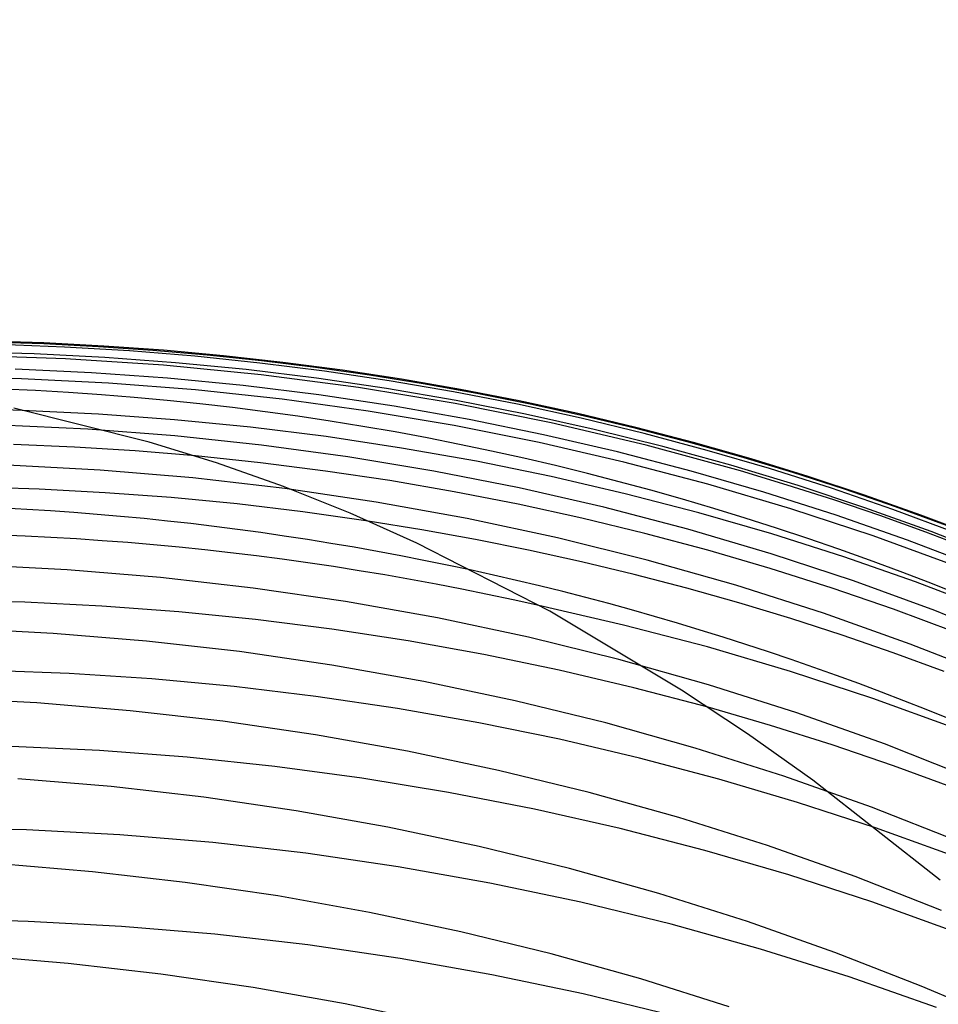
# Model space of a CAD drawing. Extents: x -383 to 1849, y -1185 to -529.
# Tile 849 of 870: x 1832.57 to 1837.4, y -916.56 to -911.39. Entities that reach past the tile are written whole.
import ezdxf

# ---------------------------------------------------------------- set-up
doc = ezdxf.new("R2010")
doc.units = 0
doc.layers.add('PREDEFINITO', color=7, linetype='CONTINUOUS')

msp = doc.modelspace()

# ---------------------------------------------------------------- linework, layer by layer
at = {"layer": 'PREDEFINITO'}
for p, q in [((1832.699319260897, -913.0869135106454, 575.7482466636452), (1832.383883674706, -913.0772188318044, 575.7434374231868)), ((1832.700061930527, -913.0921265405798, 577.8417313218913), (1832.413271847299, -913.0829314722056, 577.8373094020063)), ((1832.80739956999, -913.1085105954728, 573.9325306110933), (1832.46396134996, -913.0956438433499, 573.9283293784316)), ((1833.01439857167, -913.1028948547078, 575.7529198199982), (1832.699319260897, -913.0869135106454, 575.7482466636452)), ((1832.986556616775, -913.1065059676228, 577.8459148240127), (1832.700061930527, -913.0921265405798, 577.8417313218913)), ((1832.648462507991, -913.1441680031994, 571.9111431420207), (1832.275951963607, -913.1342465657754, 571.9080974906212)), ((1833.020504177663, -913.1628822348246, 571.9142079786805), (1832.648462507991, -913.1441680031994, 571.9111431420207)), ((1833.150359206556, -913.1288718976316, 573.936607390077), (1832.80739956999, -913.1085105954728, 573.9325306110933)), ((1833.272646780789, -913.1260759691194, 577.8498577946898), (1832.986556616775, -913.1065059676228, 577.8459148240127)), ((1833.328976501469, -913.1251715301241, 575.7574544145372), (1833.01439857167, -913.1028948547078, 575.7529198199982)), ((1833.492653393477, -913.1567385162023, 573.9405571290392), (1833.150359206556, -913.1288718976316, 573.936607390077)), ((1833.558223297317, -913.1508427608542, 577.8535581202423), (1833.272646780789, -913.1260759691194, 577.8498577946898)), ((1833.64290794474, -913.1537522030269, 575.7618479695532), (1833.328976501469, -913.1251715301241, 575.7574544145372)), ((1832.813979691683, -913.1695265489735, 579.9883647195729), (1832.297926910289, -913.1526395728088, 579.9808831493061)), ((1833.328937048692, -913.2031962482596, 579.9945717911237), (1832.813979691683, -913.1695265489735, 579.9883647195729)), ((1833.391838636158, -913.1904036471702, 571.9172901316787), (1833.020504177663, -913.1628822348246, 571.9142079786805)), ((1833.762227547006, -913.2267466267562, 571.9203877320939), (1833.391838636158, -913.1904036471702, 571.9172901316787)), ((1833.83409526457, -913.192121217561, 573.9443772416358), (1833.492653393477, -913.1567385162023, 573.9405571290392)), ((1833.843177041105, -913.1808125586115, 577.8570136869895), (1833.558223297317, -913.1508427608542, 577.8535581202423)), ((1833.956047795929, -913.1886455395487, 575.7660980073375), (1833.64290794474, -913.1537522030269, 575.7618479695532)), ((1834.174497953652, -913.2350307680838, 573.9480651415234), (1833.83409526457, -913.192121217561, 573.9443772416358)), ((1834.127398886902, -913.2159915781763, 577.8602223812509), (1833.843177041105, -913.1808125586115, 577.8570136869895)), ((1834.268250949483, -913.2298602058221, 575.7702020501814), (1833.956047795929, -913.1886455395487, 575.7660980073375)), ((1832.949254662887, -913.2433597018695, 569.8600698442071), (1832.548756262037, -913.2249004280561, 569.8582747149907)), ((1833.348973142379, -913.272021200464, 569.8620963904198), (1832.949254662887, -913.2433597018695, 569.8600698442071)), ((1833.842163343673, -913.2536828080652, 579.9994910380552), (1833.328937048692, -913.2031962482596, 579.9945717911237)), ((1834.131432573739, -913.2719255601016, 571.9234989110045), (1833.762227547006, -913.2267466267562, 571.9203877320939)), ((1834.410779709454, -913.2563860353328, 577.8631820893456), (1834.127398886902, -913.2159915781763, 577.8602223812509)), ((1834.51367459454, -913.2854779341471, 573.9516182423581), (1834.174497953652, -913.2350307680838, 573.9480651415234)), ((1834.579372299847, -913.2774048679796, 575.7741576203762), (1834.268250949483, -913.2298602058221, 575.7702020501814)), ((1832.582112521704, -913.2750554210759, 582.0458141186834), (1832.123924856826, -913.2656242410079, 582.0389666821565)), ((1833.039669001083, -913.2977158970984, 582.0513675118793), (1832.582112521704, -913.2750554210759, 582.0458141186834)), ((1833.4961513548, -913.3336292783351, 582.0556170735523), (1833.039669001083, -913.2977158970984, 582.0513675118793)), ((1833.747615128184, -913.3109027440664, 569.864353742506), (1833.348973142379, -913.272021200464, 569.8620963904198)), ((1834.353022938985, -913.3210203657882, 580.0031091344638), (1833.842163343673, -913.2536828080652, 579.9994910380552)), ((1834.499215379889, -913.3259548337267, 571.9266217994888), (1834.131432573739, -913.2719255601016, 571.9234989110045)), ((1834.693210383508, -913.3020021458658, 577.8658906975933), (1834.410779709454, -913.2563860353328, 577.8631820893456)), ((1834.851438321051, -913.3434734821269, 573.9550339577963), (1834.51367459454, -913.2854779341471, 573.9516182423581)), ((1834.889266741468, -913.3312881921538, 575.7779622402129), (1834.579372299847, -913.2774048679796, 575.7741576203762)), ((1834.974581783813, -913.3528461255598, 577.8683460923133), (1834.693210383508, -913.3020021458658, 577.8658906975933)), ((1833.951116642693, -913.3828191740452, 582.0585530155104), (1833.4961513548, -913.3336292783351, 582.0556170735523)), ((1834.144884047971, -913.3600221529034, 569.8668412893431), (1833.747615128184, -913.3109027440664, 569.864353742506)), ((1834.860880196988, -913.4052430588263, 580.005412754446), (1834.353022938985, -913.3210203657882, 580.0031091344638)), ((1834.865337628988, -913.3888488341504, 571.9297545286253), (1834.499215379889, -913.3259548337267, 571.9266217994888)), ((1835.187602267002, -913.4090281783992, 573.958309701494), (1834.851438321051, -913.3434734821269, 573.9550339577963)), ((1835.197789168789, -913.3915188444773, 575.7816134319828), (1834.889266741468, -913.3312881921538, 575.7779622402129)), ((1835.254784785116, -913.4089241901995, 577.8705461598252), (1834.974581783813, -913.3528461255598, 577.8683460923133)), ((1834.4041219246, -913.4453091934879, 582.0601655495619), (1833.951116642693, -913.3828191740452, 582.0585530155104)), ((1834.540483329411, -913.4193972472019, 569.869558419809), (1834.144884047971, -913.3600221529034, 569.8668412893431)), ((1835.365099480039, -913.5063850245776, 580.0063885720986), (1834.860880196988, -913.4052430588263, 580.005412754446)), ((1835.229560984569, -913.4606219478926, 571.9328952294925), (1834.865337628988, -913.3888488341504, 571.9297545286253)), ((1835.504794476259, -913.4581054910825, 575.7851087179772), (1835.197789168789, -913.3915188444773, 575.7816134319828)), ((1833.253382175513, -913.6084244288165, 585.5838759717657), (1832.542043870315, -913.429180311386, 584.0047082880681)), ((1832.986218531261, -913.4612224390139, 584.1104615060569), (1832.585237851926, -913.4421410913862, 584.1058754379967)), ((1834.854724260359, -913.5211229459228, 582.060444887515), (1834.4041219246, -913.4453091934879, 582.0601655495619)), ((1834.934116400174, -913.4890458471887, 569.8725045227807), (1834.540483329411, -913.4193972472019, 569.869558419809)), ((1835.521979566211, -913.4821527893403, 573.9614428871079), (1835.187602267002, -913.4090281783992, 573.958309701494)), ((1835.533710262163, -913.4702425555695, 577.8724887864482), (1835.254784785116, -913.4089241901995, 577.8705461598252)), ((1835.810137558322, -913.5310567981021, 575.7884456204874), (1835.504794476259, -913.4581054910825, 575.7851087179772)), ((1833.386408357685, -913.4904176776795, 584.1138676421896), (1832.986218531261, -913.4612224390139, 584.1104615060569)), ((1833.785508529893, -913.5297433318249, 584.1160868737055), (1833.386408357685, -913.4904176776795, 584.1138676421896)), ((1835.325486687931, -913.5689857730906, 569.8756789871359), (1834.934116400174, -913.4890458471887, 569.8725045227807)), ((1835.591647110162, -913.5412885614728, 571.9360420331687), (1835.229560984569, -913.4606219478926, 571.9328952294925)), ((1835.865045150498, -913.6244804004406, 580.0060232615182), (1835.365099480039, -913.5063850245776, 580.0063885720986)), ((1835.854383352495, -913.5628580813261, 573.9644309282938), (1835.521979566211, -913.4821527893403, 573.9614428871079)), ((1835.811249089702, -913.5368074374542, 577.8741718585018), (1835.533710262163, -913.4702425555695, 577.8724887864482)), ((1832.931432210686, -913.539819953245, 565.7791905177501), (1832.473344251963, -913.5181231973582, 565.7805550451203)), ((1833.388453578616, -913.5748316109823, 565.7786646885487), (1832.931432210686, -913.539819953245, 565.7791905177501)), ((1834.183220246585, -913.5792159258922, 584.1171122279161), (1833.785508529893, -913.5297433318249, 584.1160868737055)), ((1835.302480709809, -913.6102840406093, 582.0593812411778), (1834.854724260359, -913.5211229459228, 582.060444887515)), ((1835.951357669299, -913.6308630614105, 571.9391930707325), (1835.591647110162, -913.5412885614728, 571.9360420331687)), ((1836.113673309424, -913.6103814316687, 575.7916216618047), (1835.810137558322, -913.5310567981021, 575.7884456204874)), ((1836.087292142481, -913.6086250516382, 577.8755932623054), (1835.811249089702, -913.5368074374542, 577.8741718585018)), ((1833.606536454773, -913.7163664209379, 586.3682333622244), (1833.253382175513, -913.6084244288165, 585.5838759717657)), ((1833.843963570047, -913.623184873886, 565.778981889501), (1833.388453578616, -913.5748316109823, 565.7786646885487)), ((1834.579244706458, -913.6388519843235, 584.1169367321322), (1834.183220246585, -913.5792159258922, 584.1171122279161)), ((1835.746948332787, -913.7128160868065, 582.0569648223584), (1835.302480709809, -913.6102840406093, 582.0593812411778)), ((1835.714297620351, -913.6592348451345, 569.8790812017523), (1835.325486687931, -913.5689857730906, 569.8756789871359)), ((1836.184626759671, -913.6511548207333, 573.9672712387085), (1835.854383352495, -913.5628580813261, 573.9644309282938)), ((1836.361730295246, -913.6857016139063, 577.8767508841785), (1836.087292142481, -913.6086250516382, 577.8755932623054)), ((1836.415256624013, -913.6960880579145, 575.7946343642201), (1836.113673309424, -913.6103814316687, 575.7916216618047)), ((1832.860066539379, -913.6340627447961, 586.1187128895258), (1832.540802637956, -913.620342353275, 586.1151149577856)), ((1833.178892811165, -913.6542083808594, 586.121448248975), (1832.860066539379, -913.6340627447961, 586.1187128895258)), ((1833.497131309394, -913.6807875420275, 586.1233173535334), (1833.178892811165, -913.6542083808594, 586.121448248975)), ((1834.297517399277, -913.6849064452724, 565.7801464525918), (1833.843963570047, -913.623184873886, 565.778981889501)), ((1834.97328310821, -913.7086680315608, 584.1155534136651), (1834.579244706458, -913.6388519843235, 584.1169367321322)), ((1836.100252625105, -913.7598108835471, 569.8827105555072), (1835.714297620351, -913.6592348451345, 569.8790812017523)), ((1836.360081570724, -913.7595633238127, 580.0043034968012), (1835.865045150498, -913.6244804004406, 580.0060232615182)), ((1836.308454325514, -913.7293598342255, 571.942346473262), (1835.951357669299, -913.6308630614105, 571.9391930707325)), ((1836.512522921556, -913.7470537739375, 573.9699612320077), (1836.184626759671, -913.6511548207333, 573.9672712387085)), ((1833.838422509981, -913.7165463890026, 586.1243563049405), (1833.497131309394, -913.6807875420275, 586.1233173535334)), ((1833.958716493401, -913.8409649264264, 587.1578073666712), (1833.606536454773, -913.7163664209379, 586.3682333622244)), ((1834.178674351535, -913.7597603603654, 586.1243852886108), (1833.838422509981, -913.7165463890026, 586.1243563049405)), ((1834.748670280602, -913.7600230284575, 565.7821627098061), (1834.297517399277, -913.6849064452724, 565.7801464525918)), ((1835.365036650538, -913.7886805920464, 584.1129552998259), (1834.97328310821, -913.7086680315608, 584.1155534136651)), ((1836.18768418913, -913.8287426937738, 582.0531858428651), (1835.746948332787, -913.7128160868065, 582.0569648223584)), ((1836.634454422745, -913.7680433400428, 577.8776426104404), (1836.361730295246, -913.6857016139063, 577.8767508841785)), ((1836.714742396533, -913.7881853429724, 575.7974812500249), (1836.415256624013, -913.6960880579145, 575.7946343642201)), ((1832.996449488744, -913.7549151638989, 563.7423524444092), (1832.509898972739, -913.7288259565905, 563.7454020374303)), ((1833.481674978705, -913.7960145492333, 563.740553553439), (1832.996449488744, -913.7549151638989, 563.7423524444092)), ((1834.517700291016, -913.8104397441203, 586.123399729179), (1834.178674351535, -913.7597603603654, 586.1243852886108)), ((1835.196977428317, -913.8485613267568, 565.785034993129), (1834.748670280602, -913.7600230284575, 565.7821627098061)), ((1836.483055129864, -913.870731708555, 569.8865664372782), (1836.100252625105, -913.7598108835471, 569.8827105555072)), ((1836.662698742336, -913.8367932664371, 571.9455003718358), (1836.308454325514, -913.7293598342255, 571.942346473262)), ((1836.605560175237, -913.8334857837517, 580.0029315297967), (1836.360081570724, -913.7595633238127, 580.0043034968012)), ((1836.837884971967, -913.8505657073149, 573.972498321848), (1836.512522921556, -913.7470537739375, 573.9699612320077)), ((1836.905355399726, -913.8556564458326, 577.8782663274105), (1836.634454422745, -913.7680433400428, 577.8776426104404)), ((1833.965041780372, -913.8521573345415, 563.7400139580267), (1833.481674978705, -913.7960145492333, 563.740553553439)), ((1834.855313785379, -913.8685948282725, 586.1213950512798), (1834.517700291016, -913.8104397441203, 586.123399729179)), ((1835.75420653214, -913.8789061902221, 584.1091354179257), (1835.365036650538, -913.7886805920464, 584.1129552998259)), ((1837.011985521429, -913.8866819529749, 575.8001598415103), (1836.714742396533, -913.7881853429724, 575.7974812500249)), ((1832.674254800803, -913.8555342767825, 588.1543957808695), (1832.326189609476, -913.8448834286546, 588.1501091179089)), ((1833.021904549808, -913.8737881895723, 588.1575141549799), (1832.674254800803, -913.8555342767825, 588.1543957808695)), ((1834.30990850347, -913.9817373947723, 587.9506183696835), (1833.958716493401, -913.8409649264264, 587.1578073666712)), ((1834.44601623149, -913.9233767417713, 563.7407422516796), (1833.965041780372, -913.8521573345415, 563.7400139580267)), ((1835.191328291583, -913.9342359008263, 586.1183666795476), (1834.855313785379, -913.8685948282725, 586.1213950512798)), ((1835.641994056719, -913.9505480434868, 565.7887676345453), (1835.196977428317, -913.8485613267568, 565.785034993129)), ((1836.624245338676, -913.9580874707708, 582.0480345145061), (1836.18768418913, -913.8287426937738, 582.0531858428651)), ((1836.862408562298, -913.9920151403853, 569.8906482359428), (1836.483055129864, -913.870731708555, 569.8865664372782)), ((1836.849573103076, -913.9116679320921, 580.0012159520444), (1836.605560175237, -913.8334857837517, 580.0029315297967)), ((1837.013852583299, -913.9531777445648, 571.9486528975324), (1836.662698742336, -913.8367932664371, 571.9455003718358)), ((1837.160526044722, -913.9617013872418, 573.9748799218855), (1836.837884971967, -913.8505657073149, 573.972498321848)), ((1837.174324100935, -913.9485471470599, 577.8786199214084), (1836.905355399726, -913.8556564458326, 577.8782663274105)), ((1833.36894471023, -913.8996558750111, 588.1594593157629), (1833.021904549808, -913.8737881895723, 588.1575141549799)), ((1833.715181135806, -913.9331480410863, 588.1602263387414), (1833.36894471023, -913.8996558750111, 588.1594593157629)), ((1834.924064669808, -914.0097059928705, 563.742747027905), (1834.44601623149, -913.9233767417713, 563.7407422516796)), ((1836.140493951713, -913.9793613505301, 584.1040867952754), (1835.75420653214, -913.8789061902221, 584.1091354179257)), ((1837.092040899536, -913.9941140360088, 579.9991550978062), (1836.849573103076, -913.9116679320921, 580.0012159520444)), ((1837.306840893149, -913.9915865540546, 575.8026676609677), (1837.011985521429, -913.8866819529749, 575.8001598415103)), ((1834.060419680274, -913.9742753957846, 588.1598102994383), (1833.715181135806, -913.9331480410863, 588.1602263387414)), ((1834.404466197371, -914.0230486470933, 588.1582062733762), (1834.060419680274, -913.9742753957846, 588.1598102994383)), ((1835.525557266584, -914.0073732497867, 586.1143100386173), (1835.191328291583, -913.9342359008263, 586.1183666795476)), ((1836.083275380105, -914.0660098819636, 565.7933649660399), (1835.641994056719, -913.9505480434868, 565.7887676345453)), ((1837.056188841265, -914.1008740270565, 582.0415010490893), (1836.624245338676, -913.9580874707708, 582.0480345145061)), ((1837.361677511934, -914.0785276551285, 571.9518021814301), (1837.013852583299, -913.9531777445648, 571.9486528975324)), ((1837.480259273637, -914.0804715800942, 573.977103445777), (1837.160526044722, -913.9617013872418, 573.9748799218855)), ((1837.44125140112, -914.0467216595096, 577.8787012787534), (1837.174324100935, -913.9485471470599, 577.8786199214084)), ((1834.660098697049, -914.1382012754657, 588.7446867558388), (1834.30990850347, -913.9817373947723, 587.9506183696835)), ((1834.686263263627, -914.0688768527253, 588.1559944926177), (1834.40446619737, -914.0230486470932, 588.158206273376)), ((1835.398653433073, -914.1111783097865, 563.7460368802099), (1834.924064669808, -914.0097059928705, 563.742747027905)), ((1835.857814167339, -914.0880171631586, 586.1092205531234), (1835.525557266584, -914.0073732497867, 586.1143100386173)), ((1836.523600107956, -914.0900625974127, 584.0978024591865), (1836.140493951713, -913.9793613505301, 584.1040867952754)), ((1837.238016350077, -914.1236789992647, 569.8949553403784), (1836.862408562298, -913.9920151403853, 569.8906482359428)), ((1837.332884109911, -914.0808283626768, 579.9967473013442), (1837.092040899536, -913.9941140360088, 579.9991550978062)), ((1837.599163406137, -914.1029078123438, 575.8050022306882), (1837.306840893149, -913.9915865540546, 575.8026676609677)), ((1834.96701572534, -914.119885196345, 588.1529738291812), (1834.686263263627, -914.0688768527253, 588.1559944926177)), ((1836.52037661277, -914.1949735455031, 565.7988313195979), (1836.083275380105, -914.0660098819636, 565.7933649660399)), ((1837.705935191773, -914.2128573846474, 571.9549463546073), (1837.361677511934, -914.0785276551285, 571.9518021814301)), ((1835.246615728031, -914.1760796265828, 588.1491415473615), (1834.96701572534, -914.119885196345, 588.1529738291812)), ((1835.869248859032, -914.2278269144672, 563.7506204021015), (1835.398653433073, -914.1111783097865, 563.7460368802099)), ((1836.187912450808, -914.1761779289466, 586.1030936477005), (1835.857814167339, -914.0880171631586, 586.1092205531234)), ((1836.903226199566, -914.2110264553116, 584.0902754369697), (1836.523600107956, -914.0900625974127, 584.0978024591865)), ((1837.483071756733, -914.2571259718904, 582.0335756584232), (1837.056188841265, -914.1008740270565, 582.0415010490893)), ((1837.60958192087, -914.26574110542, 569.8994871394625), (1837.238016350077, -914.1236789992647, 569.8949553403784)), ((1837.572023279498, -914.1718151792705, 579.9939908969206), (1837.332884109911, -914.0808283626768, 579.9967473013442)), ((1835.357418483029, -914.4962730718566, 590.3286772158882), (1834.660098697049, -914.1382012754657, 588.7446867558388)), ((1835.524955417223, -914.2374660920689, 588.1444949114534), (1835.246615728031, -914.1760796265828, 588.1491415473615)), ((1836.515665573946, -914.2718658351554, 586.0959247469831), (1836.187912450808, -914.1761779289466, 586.1030936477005)), ((1836.335317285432, -914.3596850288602, 563.7565061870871), (1835.869248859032, -914.2278269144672, 563.7506204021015)), ((1836.95285296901, -914.3374657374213, 565.8051710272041), (1836.52037661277, -914.1949735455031, 565.7988313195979)), ((1837.279073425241, -914.3422694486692, 584.0814987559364), (1836.903226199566, -914.2110264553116, 584.0902754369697)), ((1832.822879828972, -914.2787929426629, 559.6855342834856), (1832.332253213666, -914.2536087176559, 559.692262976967)), ((1833.312230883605, -914.3192031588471, 559.6806920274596), (1832.822879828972, -914.2787929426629, 559.6855342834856)), ((1835.801926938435, -914.3040505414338, 588.139031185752), (1835.524955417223, -914.2374660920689, 588.1444949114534)), ((1836.84088699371, -914.3750911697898, 586.087709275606), (1836.515665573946, -914.2718658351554, 586.0959247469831)), ((1833.799760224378, -914.3748701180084, 559.6777507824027), (1833.312230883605, -914.3192031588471, 559.6806920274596)), ((1836.077422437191, -914.375838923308, 588.1327476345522), (1835.801926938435, -914.3040505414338, 588.139031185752)), ((1837.380259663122, -914.4935131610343, 565.8123884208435), (1836.95285296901, -914.3374657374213, 565.8051710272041)), ((1834.284921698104, -914.445824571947, 559.6767251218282), (1833.799760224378, -914.3748701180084, 559.6777507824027)), ((1836.351334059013, -914.4528371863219, 588.1256415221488), (1836.077422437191, -914.375838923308, 588.1327476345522)), ((1836.796325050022, -914.5067858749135, 563.763702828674), (1836.335317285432, -914.3596850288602, 563.7565061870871)), ((1837.163390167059, -914.4858642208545, 586.0784426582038), (1836.84088699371, -914.3750911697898, 586.087709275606)), ((1837.650842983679, -914.4838081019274, 584.0714654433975), (1837.279073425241, -914.3422694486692, 584.0814987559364)), ((1832.599743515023, -914.449172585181, 592.2519830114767), (1832.194259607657, -914.4391674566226, 592.2469983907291)), ((1833.004720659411, -914.4694080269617, 592.2549508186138), (1832.599743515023, -914.449172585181, 592.2519830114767)), ((1833.408884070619, -914.4998901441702, 592.2558933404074), (1833.004720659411, -914.4694080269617, 592.2549508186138)), ((1834.767169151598, -914.5320972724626, 559.67762961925), (1834.284921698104, -914.445824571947, 559.6767251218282)), ((1835.744745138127, -914.5693429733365, 590.1878314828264), (1835.300204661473, -914.467486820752, 590.1980188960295)), ((1836.623553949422, -914.5350512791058, 588.1177101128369), (1836.351334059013, -914.4528371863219, 588.1256415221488)), ((1837.482988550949, -914.6041952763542, 586.0681203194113), (1837.163390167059, -914.4858642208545, 586.0784426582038)), ((1837.802151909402, -914.6631425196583, 565.820487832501), (1837.380259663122, -914.4935131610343, 565.8123884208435)), ((1833.811926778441, -914.5406352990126, 592.2548021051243), (1833.408884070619, -914.4998901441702, 592.2558933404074)), ((1834.213541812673, -914.5916598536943, 592.2516686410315), (1833.811926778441, -914.5406352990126, 592.2548021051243)), ((1835.245956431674, -914.6337189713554, 559.6804788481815), (1834.767169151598, -914.5320972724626, 559.67762961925)), ((1836.050565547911, -914.9113199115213, 591.8939418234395), (1835.357418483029, -914.4962730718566, 590.3286772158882)), ((1836.893974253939, -914.6224871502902, 588.1089506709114), (1836.623553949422, -914.5350512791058, 588.1177101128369)), ((1837.251738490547, -914.6691626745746, 563.7722189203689), (1836.796325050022, -914.5067858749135, 563.763702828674)), ((1832.74924027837, -914.6131432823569, 557.66736589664), (1832.257840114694, -914.5879555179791, 557.6759844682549)), ((1834.613422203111, -914.6529801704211, 592.2464844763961), (1834.213541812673, -914.5916598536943, 592.2516686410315)), ((1836.18555222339, -914.6844718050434, 590.1752648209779), (1835.744745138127, -914.5693429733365, 590.1878314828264)), ((1833.239355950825, -914.6535025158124, 557.6609385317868), (1832.74924027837, -914.6131432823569, 557.66736589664)), ((1835.720737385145, -914.7507204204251, 559.6852873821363), (1835.245956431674, -914.6337189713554, 559.6804788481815)), ((1837.162487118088, -914.7151507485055, 588.0993604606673), (1836.893974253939, -914.6224871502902, 588.1089506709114)), ((1833.727636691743, -914.7090653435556, 557.656720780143), (1833.239355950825, -914.6535025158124, 557.6609385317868)), ((1835.01126097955, -914.7246126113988, 592.2392411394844), (1834.613422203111, -914.6529801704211, 592.2464844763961)), ((1836.622182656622, -914.8128995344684, 590.1603067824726), (1836.18555222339, -914.6844718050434, 590.1752648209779)), ((1837.701023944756, -914.8468486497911, 563.7820630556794), (1837.251738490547, -914.6691626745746, 563.7722189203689)), ((1834.213532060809, -914.7798638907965, 557.6547310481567), (1833.727636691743, -914.7090653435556, 557.656720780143)), ((1835.406751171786, -914.8065735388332, 592.229930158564), (1835.01126097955, -914.7246126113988, 592.2392411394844)), ((1836.190965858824, -914.8831323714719, 559.692069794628), (1835.720737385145, -914.7507204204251, 559.6852873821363)), ((1837.428984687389, -914.813048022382, 588.0889367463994), (1837.162487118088, -914.7151507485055, 588.0993604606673)), ((1834.696491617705, -914.8659302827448, 557.6549877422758), (1834.213532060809, -914.7798638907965, 557.6547310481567)), ((1832.833145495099, -914.824234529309, 594.2769393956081), (1832.398953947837, -914.807567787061, 594.2730990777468)), ((1833.266547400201, -914.8525693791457, 594.2782238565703), (1832.833145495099, -914.824234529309, 594.2769393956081)), ((1833.698781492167, -914.8925905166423, 594.2769419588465), (1833.266547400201, -914.8525693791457, 594.2782238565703)), ((1835.799585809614, -914.8988793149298, 592.2185430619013), (1835.406751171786, -914.8065735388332, 592.229930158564)), ((1837.054193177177, -914.9546523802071, 590.1429452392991), (1836.622182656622, -914.8128995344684, 590.1603067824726)), ((1834.129469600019, -914.9443161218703, 594.2730832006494), (1833.698781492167, -914.8925905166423, 594.2769419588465)), ((1835.175964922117, -914.9672966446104, 557.6575092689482), (1834.696491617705, -914.8659302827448, 557.6549877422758)), ((1836.18945792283, -915.0015463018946, 592.2050713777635), (1835.799585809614, -914.8988793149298, 592.2185430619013)), ((1836.656095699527, -915.0309855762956, 559.7008406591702), (1836.190965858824, -914.8831323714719, 559.692069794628)), ((1832.66240605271, -914.9789332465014, 555.6565708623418), (1832.171034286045, -914.9535832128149, 555.6669684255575)), ((1834.558233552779, -915.0077643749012, 594.2666370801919), (1834.129469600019, -914.9443161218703, 594.2730832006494)), ((1836.395881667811, -915.1405585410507, 592.6662959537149), (1836.050565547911, -914.9113199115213, 591.8939418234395)), ((1837.481140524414, -915.1097565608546, 590.1231680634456), (1837.054193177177, -914.9546523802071, 590.1429452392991)), ((1833.152503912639, -915.0194060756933, 555.6486670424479), (1832.66240605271, -914.9789332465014, 555.6565708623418)), ((1834.98469517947, -915.0829534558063, 594.2575930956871), (1834.558233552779, -915.0077643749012, 594.2666370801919)), ((1835.651401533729, -915.0839951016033, 557.6623140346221), (1835.175964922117, -914.9672966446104, 557.6575092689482)), ((1836.517004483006, -915.0965826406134, 592.1920294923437), (1836.189457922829, -915.0015463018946, 592.2050713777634)), ((1833.640777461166, -915.0750335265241, 555.643278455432), (1833.152503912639, -915.0194060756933, 555.6486670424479)), ((1837.115580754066, -915.1943107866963, 559.7116145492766), (1836.656095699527, -915.0309855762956, 559.7008406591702)), ((1834.126676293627, -915.145847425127, 555.64042659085), (1833.640777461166, -915.0750335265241, 555.643278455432)), ((1835.408476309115, -915.1699015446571, 594.2459407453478), (1834.98469517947, -915.0829534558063, 594.2575930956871)), ((1836.122251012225, -915.2160577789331, 557.6694204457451), (1835.651401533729, -915.0839951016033, 557.6623140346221)), ((1836.842021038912, -915.1990679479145, 592.1774820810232), (1836.517004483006, -915.0965826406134, 592.1920294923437)), ((1834.609650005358, -915.2318795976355, 555.6401329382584), (1834.126676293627, -915.145847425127, 555.64042659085)), ((1836.739034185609, -915.3847881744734, 593.4328704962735), (1836.395881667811, -915.1405585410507, 592.6662959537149)), ((1832.991832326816, -915.2289854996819, 596.2871049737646), (1832.529613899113, -915.2070182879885, 596.2843549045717)), ((1835.829198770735, -915.2686268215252, 594.2316695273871), (1835.408476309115, -915.1699015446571, 594.2459407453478)), ((1836.58796291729, -915.36351680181, 557.6788469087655), (1836.122251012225, -915.2160577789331, 557.6694204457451)), ((1837.164321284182, -915.3090121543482, 592.1614240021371), (1836.842021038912, -915.1990679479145, 592.1774820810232)), ((1837.568874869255, -915.373138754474, 559.7244060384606), (1837.115580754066, -915.1943107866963, 559.7116145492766)), ((1833.453003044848, -915.264173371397, 596.2866765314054), (1832.991832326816, -915.2289854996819, 596.2871049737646)), ((1833.912670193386, -915.3126067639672, 596.2830557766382), (1833.453003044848, -915.264173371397, 596.2866765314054)), ((1835.089148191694, -915.3331618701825, 555.6424189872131), (1834.609650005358, -915.2318795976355, 555.6401329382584)), ((1836.246484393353, -915.3791474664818, 594.2147689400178), (1835.829198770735, -915.2686268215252, 594.2316695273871)), ((1834.370377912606, -915.3743105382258, 596.2762289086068), (1833.912670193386, -915.3126067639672, 596.2830557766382)), ((1837.483718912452, -915.4264251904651, 592.1438501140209), (1837.164321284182, -915.3090121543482, 592.1614240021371)), ((1835.56462044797, -915.4497260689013, 555.6473062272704), (1835.089148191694, -915.3331618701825, 555.6424189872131)), ((1837.047986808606, -915.5264042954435, 557.690611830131), (1836.58796291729, -915.36351680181, 557.6788469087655)), ((1833.052729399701, -915.4185583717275, 553.6424340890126), (1832.563526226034, -915.3778265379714, 553.651751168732)), ((1833.540141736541, -915.4743818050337, 553.6359345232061), (1833.052729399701, -915.4185583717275, 553.6424340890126)), ((1834.825670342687, -915.4493095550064, 596.2661821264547), (1834.370377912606, -915.3743105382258, 596.2762289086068)), ((1836.659955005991, -915.5014816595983, 594.1952284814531), (1836.246484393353, -915.3791474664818, 594.2147689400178)), ((1837.408216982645, -915.910788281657, 594.9494899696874), (1836.739034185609, -915.3847881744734, 593.4328704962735)), ((1834.025217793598, -915.545326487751, 553.6322764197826), (1833.540141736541, -915.4743818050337, 553.6359345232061)), ((1835.278091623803, -915.5376286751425, 596.2529016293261), (1834.825670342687, -915.4493095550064, 596.2661821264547)), ((1836.035516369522, -915.5816040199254, 555.6548161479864), (1835.56462044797, -915.4497260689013, 555.6473062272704)), ((1837.069232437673, -915.6356475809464, 594.1730376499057), (1836.659955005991, -915.5014816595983, 594.1952284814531)), ((1837.501772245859, -915.7047523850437, 557.7047336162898), (1837.047986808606, -915.5264042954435, 557.690611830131)), ((1834.507412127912, -915.6314220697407, 553.6314837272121), (1834.025217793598, -915.545326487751, 553.6322764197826)), ((1835.727185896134, -915.6392927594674, 596.2363736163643), (1835.278091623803, -915.5376286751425, 596.2529016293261)), ((1834.986179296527, -915.7326982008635, 553.6335803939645), (1834.507412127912, -915.6314220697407, 553.6314837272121)), ((1836.501285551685, -915.7288275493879, 555.6649702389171), (1836.035516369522, -915.5816040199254, 555.6548161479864)), ((1832.608444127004, -915.6457429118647, 598.2791912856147), (1832.11716478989, -915.6342966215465, 598.2736234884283)), ((1833.098970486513, -915.6720042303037, 598.2808963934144), (1832.608444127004, -915.6457429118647, 598.2791912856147)), ((1833.588198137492, -915.7131087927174, 598.278722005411), (1833.098970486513, -915.6720042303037, 598.2808963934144)), ((1836.172497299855, -915.7543266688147, 596.2165842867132), (1835.727185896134, -915.6392927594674, 596.2363736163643)), ((1837.495545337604, -915.7898441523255, 594.1467752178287), (1837.069232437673, -915.6356475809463, 594.1730376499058)), ((1834.07558134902, -915.7690848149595, 598.272651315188), (1833.588198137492, -915.7131087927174, 598.278722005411)), ((1835.460973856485, -915.8491845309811, 553.6385903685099), (1834.986179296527, -915.7326982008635, 553.6335803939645)), ((1836.961377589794, -915.891428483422, 555.677789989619), (1836.501285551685, -915.7288275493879, 555.6649702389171)), ((1834.560574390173, -915.8399605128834, 598.2626675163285), (1834.07558134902, -915.7690848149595, 598.272651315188)), ((1836.613569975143, -915.8827552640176, 596.1935198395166), (1836.172497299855, -915.7543266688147, 596.2165842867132)), ((1832.955138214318, -915.8658275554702, 551.6467223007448), (1832.465631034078, -915.8246540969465, 551.6574879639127)), ((1833.442850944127, -915.9220311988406, 551.6390793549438), (1832.955138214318, -915.8658275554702, 551.6467223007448)), ((1835.042631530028, -915.9257641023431, 598.2487538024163), (1834.560574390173, -915.8399605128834, 598.2626675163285)), ((1835.931250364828, -915.9809107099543, 553.6465375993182), (1835.460973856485, -915.8491845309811, 553.6385903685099)), ((1837.049948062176, -916.0246034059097, 596.1671664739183), (1836.613569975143, -915.8827552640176, 596.1935198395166)), ((1833.928221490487, -915.9932918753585, 551.6345858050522), (1833.442850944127, -915.9220311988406, 551.6390793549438)), ((1835.521207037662, -916.0265237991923, 598.2308933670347), (1835.042631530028, -915.9257641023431, 598.2487538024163)), ((1837.415242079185, -916.0694386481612, 555.6932968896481), (1836.961377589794, -915.891428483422, 555.677789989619)), ((1834.410702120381, -916.0796364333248, 551.6332683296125), (1833.928221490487, -915.9932918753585, 551.6345858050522)), ((1836.396463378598, -916.1279063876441, 553.6574460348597), (1835.931250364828, -915.9809107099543, 553.6465375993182)), ((1835.995755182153, -916.1422678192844, 598.2090694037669), (1835.521207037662, -916.0265237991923, 598.2308933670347)), ((1837.48117570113, -916.1798959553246, 596.1375103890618), (1837.049948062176, -916.0246034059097, 596.1671664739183)), ((1834.889745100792, -916.1810917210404, 551.6351536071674), (1834.410702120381, -916.0796364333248, 551.6332683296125)), ((1832.617440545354, -916.1269242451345, 600.2597464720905), (1832.125714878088, -916.1151518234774, 600.2544592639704)), ((1833.10839517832, -916.1534097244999, 600.2608899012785), (1832.617440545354, -916.1269242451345, 600.2597464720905)), ((1836.465730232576, -916.2730243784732, 598.1832651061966), (1835.995755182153, -916.1422678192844, 598.2090694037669)), ((1836.856067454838, -916.2902012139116, 553.6713396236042), (1836.396463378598, -916.1279063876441, 553.6574460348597)), ((1833.598030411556, -916.1946335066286, 600.2578728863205), (1833.10839517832, -916.1534097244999, 600.2608899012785)), ((1834.085797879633, -916.250620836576, 600.2506787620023), (1833.598030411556, -916.1946335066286, 600.2578728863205)), ((1835.364802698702, -916.2976845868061, 551.6402683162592), (1834.889745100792, -916.1810917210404, 551.6351536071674)), ((1834.571149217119, -916.3213969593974, 600.23929086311), (1834.085797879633, -916.250620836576, 600.2506787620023)), ((1835.835327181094, -916.4294418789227, 551.6486391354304), (1835.364802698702, -916.2976845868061, 551.6402683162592)), ((1836.930586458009, -916.4188216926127, 598.1534636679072), (1836.465730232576, -916.2730243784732, 598.1832651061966)), ((1837.309517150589, -916.4678248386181, 553.6882423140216), (1836.856067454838, -916.2902012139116, 553.6713396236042)), ((1832.826901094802, -916.3477398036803, 549.6615645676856), (1832.337351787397, -916.3068590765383, 549.6739468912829)), ((1833.314688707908, -916.4036108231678, 549.6526134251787), (1832.826901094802, -916.3477398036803, 549.6615645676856)), ((1835.053536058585, -916.4069871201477, 600.2236925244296), (1834.571149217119, -916.3213969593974, 600.23929086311)), ((1833.800167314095, -916.474503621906, 549.6471246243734), (1833.314688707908, -916.4036108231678, 549.6526134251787)), ((1835.5324100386, -916.5074165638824, 600.2038670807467), (1835.053536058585, -916.4069871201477, 600.2236925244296)), ((1836.30077081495, -916.5763904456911, 551.6602927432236), (1835.835327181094, -916.4294418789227, 551.6486391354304)), ((1837.38977812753, -916.5796879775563, 598.1196482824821), (1836.930586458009, -916.4188216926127, 598.1534636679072)), ((1834.282789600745, -916.5604496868, 549.6451293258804), (1833.800167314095, -916.474503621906, 549.6471246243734)), ((1836.007222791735, -916.6227105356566, 600.1797978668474), (1835.5324100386, -916.5074165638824, 600.2038670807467)), ((1837.533763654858, -916.5623942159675, 553.6978295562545), (1837.309517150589, -916.4678248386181, 553.6882423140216)), ((1834.762008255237, -916.6614805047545, 549.6466586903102), (1834.282789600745, -916.5604496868, 549.6451293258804))]:
    msp.add_line(p, q, dxfattribs=at)
at = {"layer": 'PREDEFINITO', "extrusion": (0.001264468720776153, 0.04270824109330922, 0.999086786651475)}
msp.add_arc((-1858.565110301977, 897.1737271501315, 530.6082208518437), 14.9974366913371, 125.1953050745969, 297.2997336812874, dxfattribs=at)
at = {"layer": 'PREDEFINITO', "extrusion": (0.01527697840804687, 0.101694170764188, 0.9946984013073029)}
msp.add_arc((-1949.427669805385, 700.9212284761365, 493.7866391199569), 14.99696096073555, 132.0550495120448, 314.6365593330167, dxfattribs=at)
at = {"layer": 'PREDEFINITO', "extrusion": (-0.01680346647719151, -0.114563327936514, 0.9932738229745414)}
msp.add_arc((1947.266360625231, -580.7659228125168, 654.0302628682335), 14.9416585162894, 95.84327124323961, 275.2787165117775, dxfattribs=at)
at = {"layer": 'PREDEFINITO', "extrusion": (-0.01682422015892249, -0.171810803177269, 0.9849862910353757)}
msp.add_arc((1913.771170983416, -633.2235835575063, 707.5748562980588), 14.96078830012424, 82.65114577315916, 280.0999895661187, dxfattribs=at)
at = {"layer": 'PREDEFINITO', "extrusion": (-0.01683288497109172, -0.3075132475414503, 0.9513949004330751)}
msp.add_arc((1880.171093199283, -604.8759386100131, 826.0284236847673), 14.97897654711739, 55.8389829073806, 295.2730315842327, dxfattribs=at)

doc.saveas('drawing.dxf')
